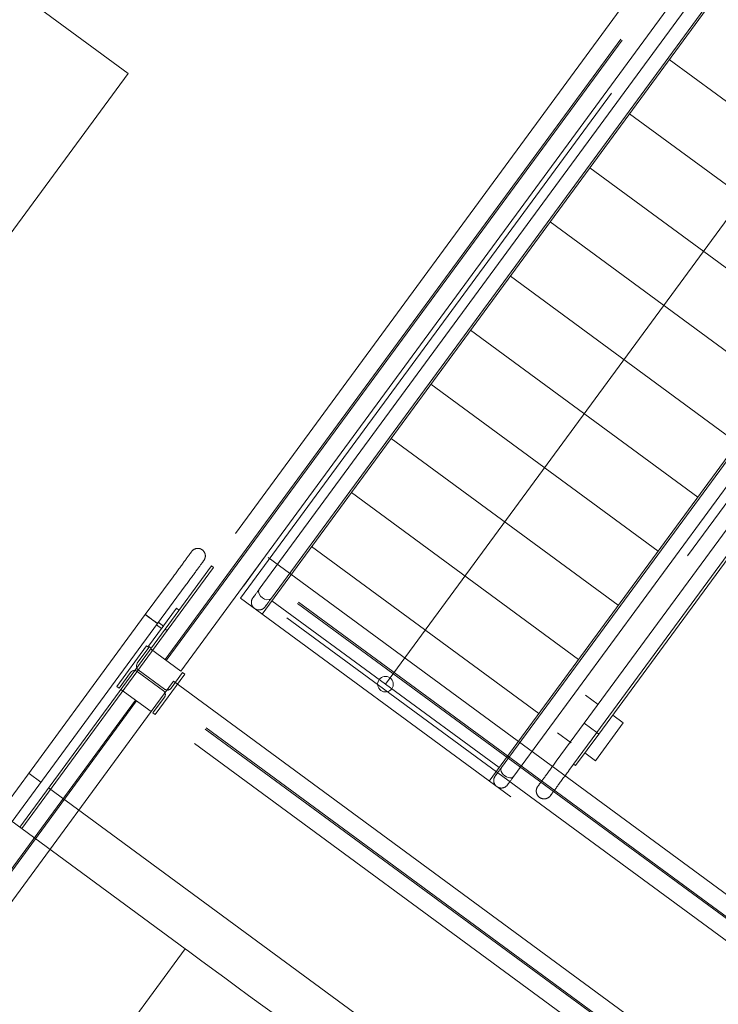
# Model space of a CAD drawing. Header units: metres. Extents: x 135583 to 135939, y 457896 to 458258.
# Tile 520 of 599: x 135692.24 to 135694.47, y 458161.22 to 458164.36. Entities that reach past the tile are written whole.
import ezdxf

# ---------------------------------------------------------------- set-up
doc = ezdxf.new("R2010")
doc.units = ezdxf.units.M
doc.linetypes.add('Hidden', pattern=[4, 2, -2])
doc.layers.add('NIEUWE INSTALLATIE', color=250, linetype='Continuous', lineweight=0)

msp = doc.modelspace()

# ---------------------------------------------------------------- linework, layer by layer
at = {"layer": 'NIEUWE INSTALLATIE', "linetype": 'Hidden'}
for p, q in [((135692.9482, 458162.5171), (135694.697, 458164.8974)), ((135692.9779, 458162.69), (135694.4104, 458164.6399)), ((135692.9779, 458162.69), (135694.4104, 458164.6399)), ((135692.9779, 458162.69), (135694.4104, 458164.6399)), ((135692.9819, 458162.687), (135694.4144, 458164.6369)), ((135692.9819, 458162.687), (135694.4144, 458164.6369)), ((135692.9819, 458162.687), (135694.4144, 458164.6369)), ((135695.5593, 458164.2639), (135693.8105, 458161.8835)), ((135692.7071, 458162.3214), (135692.9778, 458162.6899)), ((135692.7071, 458162.3214), (135692.9778, 458162.6899)), ((135692.7071, 458162.3214), (135692.9778, 458162.6899)), ((135692.7071, 458162.3214), (135692.9778, 458162.6899)), ((135692.7111, 458162.3184), (135692.9819, 458162.687)), ((135692.7111, 458162.3184), (135692.9819, 458162.687)), ((135692.7111, 458162.3184), (135692.9819, 458162.687)), ((135692.7111, 458162.3184), (135692.9819, 458162.687)), ((135693.0282, 458162.6529), (135692.7575, 458162.2844)), ((135693.0282, 458162.6529), (135692.7575, 458162.2844)), ((135693.0282, 458162.6529), (135692.7575, 458162.2844)), ((135693.0282, 458162.6529), (135692.7575, 458162.2844)), ((135692.9572, 458162.5563), (135693.0282, 458162.653)), ((135692.9572, 458162.5563), (135693.0282, 458162.653)), ((135693.9034, 458162.01), (135693.0363, 458162.647)), ((135693.9034, 458162.01), (135693.0363, 458162.647)), ((135694.7416, 458161.3166), (135692.9912, 458162.6026)), ((135694.7416, 458161.3166), (135692.9912, 458162.6026)), ((135694.7446, 458161.3206), (135692.9942, 458162.6066)), ((135694.7446, 458161.3206), (135692.9942, 458162.6066)), ((135694.7076, 458161.2703), (135692.9572, 458162.5563)), ((135694.7076, 458161.2703), (135692.9572, 458162.5563)), ((135693.8105, 458161.8835), (135692.9482, 458162.5171)), ((135692.7575, 458162.2844), (135692.6607, 458162.3554)), ((135692.7575, 458162.2844), (135692.6607, 458162.3554)), ((135692.7575, 458162.2844), (135692.6607, 458162.3554)), ((135692.7575, 458162.2844), (135692.6607, 458162.3554)), ((135692.6181, 458162.2838), (135692.7019, 458162.2222)), ((135692.6181, 458162.2838), (135692.7019, 458162.2222)), ((135692.6181, 458162.2838), (135692.7019, 458162.2222)), ((135692.6181, 458162.2838), (135692.7019, 458162.2222)), ((135692.7054, 458162.2271), (135692.6216, 458162.2886)), ((135692.7054, 458162.2271), (135692.6216, 458162.2886)), ((135692.7054, 458162.2271), (135692.6216, 458162.2886)), ((135692.7054, 458162.2271), (135692.6216, 458162.2886)), ((135692.6756, 458162.146), (135692.7703, 458162.2749)), ((135692.6756, 458162.146), (135692.7703, 458162.2749)), ((135692.6756, 458162.146), (135692.7703, 458162.2749)), ((135692.6756, 458162.146), (135692.7703, 458162.2749)), ((135692.7631, 458162.2802), (135692.7264, 458162.2303)), ((135692.7631, 458162.2802), (135692.7264, 458162.2303)), ((135692.7631, 458162.2802), (135692.7264, 458162.2303)), ((135692.7631, 458162.2802), (135692.7264, 458162.2303)), ((135692.7703, 458162.2749), (135692.7631, 458162.2802)), ((135692.7703, 458162.2749), (135692.7631, 458162.2802)), ((135692.7703, 458162.2749), (135692.7631, 458162.2802)), ((135692.7703, 458162.2749), (135692.7631, 458162.2802)), ((135692.6627, 458162.1554), (135692.7338, 458162.2522)), ((135692.6627, 458162.1554), (135692.7338, 458162.2522)), ((135692.7338, 458162.2522), (135694.4842, 458160.9662)), ((135692.7338, 458162.2522), (135694.4842, 458160.9662)), ((135692.566, 458162.2265), (135692.6627, 458162.1554)), ((135692.566, 458162.2265), (135692.6627, 458162.1554)), ((135691.79, 458161.0731), (135692.6124, 458162.1925)), ((135691.79, 458161.0731), (135692.6124, 458162.1925)), ((135691.794, 458161.0701), (135692.6164, 458162.1895)), ((135691.794, 458161.0701), (135692.6164, 458162.1895)), ((135692.7051, 458162.2013), (135692.6684, 458162.1513)), ((135692.7051, 458162.2013), (135692.6684, 458162.1513)), ((135692.7051, 458162.2013), (135692.6684, 458162.1513)), ((135692.7051, 458162.2013), (135692.6684, 458162.1513)), ((135694.4472, 458160.9158), (135692.6968, 458162.2018)), ((135694.4472, 458160.9158), (135692.6968, 458162.2018)), ((135694.4501, 458160.9198), (135692.6997, 458162.2058)), ((135694.4501, 458160.9198), (135692.6997, 458162.2058)), ((135692.6627, 458162.1554), (135691.8403, 458161.0361)), ((135692.6627, 458162.1554), (135691.8403, 458161.0361)), ((135694.4131, 458160.8695), (135692.6627, 458162.1554)), ((135694.4131, 458160.8695), (135692.6627, 458162.1554)), ((135692.6684, 458162.1513), (135692.6756, 458162.146)), ((135692.6684, 458162.1513), (135692.6756, 458162.146)), ((135692.6684, 458162.1513), (135692.6756, 458162.146)), ((135692.6684, 458162.1513), (135692.6756, 458162.146)), ((135693.9035, 458162.0099), (135694.7786, 458161.367)), ((135693.9035, 458162.0099), (135694.7786, 458161.367)), ((135692.2733, 458161.9576), (135692.3102, 458161.9305)), ((135692.2733, 458161.9576), (135692.3102, 458161.9305)), ((135692.3351, 458161.9122), (135694.2789, 458160.4842)), ((135692.3351, 458161.9122), (135694.2789, 458160.4842))]:
    msp.add_line(p, q, dxfattribs=at)
at = {"layer": 'NIEUWE INSTALLATIE'}
for p, q in [((135694.686, 458164.7388), (135693.0167, 458162.4667)), ((135694.5913, 458164.7014), (135693.0078, 458162.546)), ((135692.9315, 458162.724), (135694.3659, 458164.6763)), ((135692.9315, 458162.724), (135694.3659, 458164.6763)), ((135692.9315, 458162.724), (135694.3659, 458164.6763)), ((135693.0467, 458162.5174), (135694.6302, 458164.6728)), ((135694.4626, 458164.6053), (135693.0282, 458162.653)), ((135694.4626, 458164.6053), (135693.0282, 458162.653)), ((135694.4626, 458164.6053), (135693.0282, 458162.653)), ((135693.4108, 458162.243), (135695.1282, 458164.5807)), ((135692.2615, 458164.4329), (135692.5891, 458164.1922)), ((135694.3168, 458164.2363), (135695.0421, 458163.7035)), ((135691.7899, 458163.1044), (135692.5891, 458164.1922)), ((135693.742, 458161.9339), (135695.4113, 458164.2059)), ((135695.3649, 458164.133), (135693.7814, 458161.9776)), ((135693.8203, 458161.949), (135695.4039, 458164.1044)), ((135694.19, 458164.0637), (135694.9153, 458163.5308)), ((135695.4368, 458164.0127), (135694.045, 458162.1183)), ((135694.0853, 458162.0887), (135695.4771, 458163.9831)), ((135695.4836, 458163.9783), (135694.0918, 458162.0839)), ((135694.0631, 458163.891), (135694.7884, 458163.3581)), ((135693.9362, 458163.7183), (135694.6615, 458163.1854)), ((135693.8094, 458163.5456), (135694.5347, 458163.0127)), ((135693.6825, 458163.3729), (135694.4078, 458162.84)), ((135693.5556, 458163.2002), (135694.2809, 458162.6673)), ((135693.4287, 458163.0275), (135694.154, 458162.4947)), ((135693.3019, 458162.8548), (135694.0272, 458162.322)), ((135693.175, 458162.6821), (135693.9003, 458162.1493)), ((135692.7072, 458162.4187), (135692.8552, 458162.6202)), ((135692.8617, 458162.6154), (135692.7136, 458162.414)), ((135692.8552, 458162.6202), (135692.8617, 458162.6154)), ((135692.6441, 458162.465), (135692.7329, 458162.5859)), ((135692.7718, 458162.5573), (135692.683, 458162.4365)), ((135692.7718, 458162.5573), (135692.7724, 458162.5582)), ((135693.0078, 458162.546), (135693.0097, 458162.548)), ((135693.048, 458162.5198), (135693.0467, 458162.5174)), ((135693.0481, 458162.5094), (135693.7734, 458161.9766)), ((135692.6441, 458162.4651), (135692.1799, 458161.8333)), ((135692.6441, 458162.4651), (135692.6686, 458162.4471)), ((135692.6547, 458162.3642), (135692.7435, 458162.4851)), ((135692.7435, 458162.4851), (135692.7516, 458162.4791)), ((135692.2188, 458161.8047), (135692.683, 458162.4365)), ((135692.6733, 458162.4436), (135692.6773, 458162.4407)), ((135692.6774, 458162.4406), (135692.6804, 458162.4384)), ((135692.6962, 458162.4206), (135692.6796, 458162.4327)), ((135692.6856, 458162.4408), (135692.7021, 458162.4286)), ((135692.7021, 458162.4286), (135692.6962, 458162.4206)), ((135692.243, 458161.7869), (135692.7072, 458162.4187)), ((135692.7137, 458162.4139), (135692.2495, 458161.7821)), ((135692.7072, 458162.4187), (135692.7137, 458162.4139)), ((135692.7136, 458162.414), (135692.7072, 458162.4187)), ((135692.6479, 458162.3649), (135692.5531, 458162.236)), ((135692.6479, 458162.3649), (135692.5531, 458162.236)), ((135692.6479, 458162.3649), (135692.5531, 458162.236)), ((135692.6551, 458162.3596), (135692.6479, 458162.3649)), ((135692.6551, 458162.3596), (135692.6479, 458162.3649)), ((135692.6551, 458162.3596), (135692.6479, 458162.3649)), ((135692.6628, 458162.3582), (135692.6547, 458162.3642)), ((135692.6184, 458162.3096), (135692.6551, 458162.3596)), ((135692.6184, 458162.3096), (135692.6551, 458162.3596)), ((135692.6184, 458162.3096), (135692.6551, 458162.3596)), ((135692.5604, 458162.2306), (135692.5971, 458162.2806)), ((135692.5604, 458162.2306), (135692.5971, 458162.2806)), ((135692.5604, 458162.2306), (135692.5971, 458162.2806)), ((135692.5531, 458162.236), (135692.5604, 458162.2306)), ((135692.5531, 458162.236), (135692.5604, 458162.2306)), ((135692.5531, 458162.236), (135692.5604, 458162.2306)), ((135694.0902, 458162.1782), (135694.0491, 458162.2083)), ((135694.17, 458162.1195), (135694.1362, 458162.1444)), ((135694.045, 458162.1183), (135693.9562, 458161.9974)), ((135694.0853, 458162.0887), (135694.045, 458162.1183)), ((135694.045, 458162.1183), (135694.0652, 458162.1035)), ((135694.0812, 458161.9986), (135694.17, 458162.1195)), ((135693.9603, 458162.0874), (135694.0033, 458162.0559)), ((135693.9965, 458161.9678), (135694.0853, 458162.0887)), ((135694.0178, 458161.9832), (135694.0918, 458162.0839)), ((135694.0652, 458162.1035), (135694.0853, 458162.0887)), ((135694.0918, 458162.0839), (135694.0853, 458162.0887)), ((135694.0853, 458162.0887), (135694.0918, 458162.0839)), ((135694.0474, 458162.0235), (135694.0812, 458161.9986)), ((135692.7717, 458161.3985), (135691.9596, 458161.9951)), ((135694.0178, 458161.9832), (135694.0113, 458161.9879)), ((135693.9965, 458161.9678), (135693.9959, 458161.967)), ((135692.7717, 458161.3985), (135692.531, 458161.0709))]:
    msp.add_line(p, q, dxfattribs=at)
at = {"layer": 'NIEUWE INSTALLATIE', "flags": 128}
for points in [[(135692.7329, 458162.5859), (135692.7353, 458162.5892), (135692.7376, 458162.5924), (135692.74, 458162.5956), (135692.7423, 458162.5988), (135692.7447, 458162.6019), (135692.747, 458162.6051), (135692.7493, 458162.6082), (135692.7515, 458162.6113), (135692.7538, 458162.6143), (135692.756, 458162.6173), (135692.7581, 458162.6203), (135692.7602, 458162.6231), (135692.7623, 458162.626), (135692.7644, 458162.6287), (135692.7663, 458162.6314), (135692.7683, 458162.6341), (135692.7701, 458162.6366), (135692.7719, 458162.6391), (135692.7737, 458162.6414), (135692.7754, 458162.6437), (135692.777, 458162.6459), (135692.7785, 458162.648), (135692.78, 458162.65), (135692.7814, 458162.6519), (135692.7827, 458162.6537), (135692.784, 458162.6554), (135692.7851, 458162.657), (135692.7862, 458162.6585), (135692.7872, 458162.6598), (135692.7881, 458162.661), (135692.7889, 458162.6621), (135692.7896, 458162.6631), (135692.7903, 458162.664), (135692.7908, 458162.6647), (135692.7912, 458162.6653), (135692.7916, 458162.6658), (135692.7919, 458162.6662), (135692.792, 458162.6664), (135692.7921, 458162.6665)], [(135692.7921, 458162.6665), (135692.7921, 458162.6665), (135692.7919, 458162.6663), (135692.7917, 458162.6659), (135692.7914, 458162.6655), (135692.7909, 458162.6649), (135692.7904, 458162.6642), (135692.7898, 458162.6634), (135692.7891, 458162.6624), (135692.7883, 458162.6614), (135692.7881, 458162.6611)], [(135692.8259, 458162.6717), (135692.8251, 458162.6722), (135692.8243, 458162.6728), (135692.8234, 458162.6733), (135692.8226, 458162.6737), (135692.8217, 458162.6741), (135692.8208, 458162.6745), (135692.8199, 458162.6749), (135692.819, 458162.6752), (135692.8181, 458162.6755), (135692.8172, 458162.6757), (135692.8162, 458162.6759), (135692.8153, 458162.6761), (135692.8143, 458162.6762), (135692.8133, 458162.6763), (135692.8124, 458162.6764), (135692.8114, 458162.6764), (135692.8104, 458162.6763), (135692.8095, 458162.6763), (135692.8085, 458162.6762), (135692.8076, 458162.676), (135692.8066, 458162.6759), (135692.8057, 458162.6756), (135692.8047, 458162.6754), (135692.8038, 458162.6751), (135692.8029, 458162.6748), (135692.802, 458162.6744), (135692.8011, 458162.674), (135692.8003, 458162.6736), (135692.7994, 458162.6731), (135692.7986, 458162.6726), (135692.7978, 458162.6721), (135692.797, 458162.6715), (135692.7963, 458162.6709), (135692.7955, 458162.6703), (135692.7948, 458162.6696), (135692.7941, 458162.6689), (135692.7935, 458162.6682), (135692.7929, 458162.6675), (135692.7923, 458162.6667), (135692.7921, 458162.6665)], [(135692.831, 458162.6379), (135692.8316, 458162.6387), (135692.8321, 458162.6395), (135692.8326, 458162.6404), (135692.8331, 458162.6412), (135692.8335, 458162.6421), (135692.8339, 458162.643), (135692.8342, 458162.6439), (135692.8345, 458162.6448), (135692.8348, 458162.6457), (135692.8351, 458162.6466), (135692.8353, 458162.6476), (135692.8354, 458162.6485), (135692.8356, 458162.6495), (135692.8357, 458162.6504), (135692.8357, 458162.6514), (135692.8357, 458162.6524), (135692.8357, 458162.6533), (135692.8356, 458162.6543), (135692.8355, 458162.6553), (135692.8354, 458162.6562), (135692.8352, 458162.6572), (135692.835, 458162.6581), (135692.8347, 458162.659), (135692.8344, 458162.66), (135692.8341, 458162.6609), (135692.8338, 458162.6618), (135692.8334, 458162.6626), (135692.8329, 458162.6635), (135692.8325, 458162.6644), (135692.8319, 458162.6652), (135692.8314, 458162.666), (135692.8308, 458162.6668), (135692.8303, 458162.6675), (135692.8296, 458162.6683), (135692.829, 458162.669), (135692.8283, 458162.6697), (135692.8276, 458162.6703), (135692.8268, 458162.6709), (135692.8261, 458162.6715), (135692.8259, 458162.6717)], [(135692.831, 458162.6379), (135692.831, 458162.6379), (135692.8308, 458162.6377), (135692.8306, 458162.6373), (135692.8303, 458162.6369), (135692.8299, 458162.6363), (135692.8293, 458162.6356), (135692.8287, 458162.6348), (135692.828, 458162.6338), (135692.8272, 458162.6328), (135692.8264, 458162.6316), (135692.8254, 458162.6302), (135692.8243, 458162.6288), (135692.8232, 458162.6273), (135692.822, 458162.6256), (135692.8207, 458162.6238), (135692.8193, 458162.622), (135692.8179, 458162.62), (135692.8163, 458162.6179), (135692.8147, 458162.6157), (135692.8131, 458162.6135), (135692.8113, 458162.6111), (135692.8095, 458162.6087), (135692.8077, 458162.6062), (135692.8058, 458162.6036), (135692.8038, 458162.6009), (135692.8018, 458162.5981), (135692.7997, 458162.5953), (135692.7976, 458162.5924), (135692.7955, 458162.5895), (135692.7933, 458162.5865), (135692.7911, 458162.5835), (135692.7888, 458162.5804), (135692.7865, 458162.5773), (135692.7842, 458162.5742), (135692.7819, 458162.571), (135692.7795, 458162.5678), (135692.7772, 458162.5646), (135692.7748, 458162.5614), (135692.7725, 458162.5582), (135692.7718, 458162.5573)], [(135692.8272, 458162.6328), (135692.8278, 458162.6336), (135692.8285, 458162.6345), (135692.8292, 458162.6354), (135692.8297, 458162.6361), (135692.8302, 458162.6367), (135692.8305, 458162.6372), (135692.8308, 458162.6376), (135692.831, 458162.6378), (135692.831, 458162.6379)], [(135693.0078, 458162.546), (135693.006, 458162.5436), (135693.0043, 458162.5413), (135693.0027, 458162.5391), (135693.0011, 458162.537), (135692.9997, 458162.5349), (135692.9983, 458162.533), (135692.9969, 458162.5312), (135692.9957, 458162.5295), (135692.9945, 458162.5279), (135692.9934, 458162.5265), (135692.9924, 458162.5251), (135692.9915, 458162.5239), (135692.9907, 458162.5227), (135692.99, 458162.5217), (135692.9893, 458162.5209), (135692.9888, 458162.5201), (135692.9883, 458162.5195), (135692.9879, 458162.519), (135692.9877, 458162.5186), (135692.9875, 458162.5184), (135692.9874, 458162.5183)], [(135692.9874, 458162.5183), (135692.9875, 458162.5183), (135692.9876, 458162.5185), (135692.9878, 458162.5188), (135692.9882, 458162.5193), (135692.9886, 458162.5199), (135692.9891, 458162.5206), (135692.9897, 458162.5214), (135692.9904, 458162.5224), (135692.9912, 458162.5234), (135692.9915, 458162.5238)], [(135693.0178, 458162.5188), (135693.0117, 458162.5244), (135693.0075, 458162.531), (135693.0056, 458162.5376), (135693.0064, 458162.5435), (135693.0078, 458162.546)], [(135692.9914, 458162.4854), (135692.9911, 458162.4857), (135692.9903, 458162.4864), (135692.9897, 458162.487), (135692.989, 458162.4877), (135692.9884, 458162.4885), (135692.9877, 458162.4892), (135692.9872, 458162.49), (135692.9866, 458162.4908), (135692.9861, 458162.4916), (135692.9856, 458162.4924), (135692.9852, 458162.4933), (135692.9848, 458162.4942), (135692.9844, 458162.4951), (135692.9841, 458162.496), (135692.9838, 458162.4969), (135692.9835, 458162.4978), (135692.9833, 458162.4988), (135692.9831, 458162.4997), (135692.9829, 458162.5007), (135692.9828, 458162.5016), (135692.9828, 458162.5026), (135692.9827, 458162.5035), (135692.9827, 458162.5045), (135692.9828, 458162.5055), (135692.9828, 458162.5064), (135692.983, 458162.5074), (135692.9831, 458162.5084), (135692.9833, 458162.5093), (135692.9835, 458162.5102), (135692.9838, 458162.5112), (135692.9841, 458162.5121), (135692.9845, 458162.513), (135692.9848, 458162.5139), (135692.9853, 458162.5147), (135692.9857, 458162.5156), (135692.9862, 458162.5164), (135692.9867, 458162.5173), (135692.9873, 458162.518), (135692.9874, 458162.5183)], [(135693.0263, 458162.4897), (135693.0257, 458162.4889), (135693.0251, 458162.4882), (135693.0245, 458162.4874), (135693.0238, 458162.4867), (135693.0231, 458162.4861), (135693.0224, 458162.4854), (135693.0216, 458162.4848), (135693.0208, 458162.4843), (135693.02, 458162.4837), (135693.0192, 458162.4832), (135693.0184, 458162.4827), (135693.0175, 458162.4823), (135693.0167, 458162.4819), (135693.0158, 458162.4815), (135693.0149, 458162.4812), (135693.0139, 458162.4809), (135693.013, 458162.4806), (135693.0121, 458162.4804), (135693.0111, 458162.4802), (135693.0102, 458162.48), (135693.0092, 458162.4799), (135693.0082, 458162.4799), (135693.0073, 458162.4798), (135693.0063, 458162.4798), (135693.0054, 458162.4799), (135693.0044, 458162.4799), (135693.0034, 458162.4801), (135693.0025, 458162.4802), (135693.0015, 458162.4804), (135693.0006, 458162.4806), (135692.9997, 458162.4809), (135692.9987, 458162.4812), (135692.9978, 458162.4816), (135692.997, 458162.4819), (135692.9961, 458162.4824), (135692.9952, 458162.4828), (135692.9944, 458162.4833), (135692.9938, 458162.4837)], [(135693.0467, 458162.5174), (135693.0447, 458162.5154), (135693.0393, 458162.5128), (135693.0325, 458162.5126), (135693.025, 458162.5147), (135693.0178, 458162.5188)], [(135693.0263, 458162.4897), (135693.0264, 458162.4897), (135693.0265, 458162.4899), (135693.0268, 458162.4902), (135693.0271, 458162.4907), (135693.0275, 458162.4913), (135693.028, 458162.492), (135693.0286, 458162.4928), (135693.0293, 458162.4938), (135693.0301, 458162.4948), (135693.031, 458162.496), (135693.032, 458162.4973), (135693.033, 458162.4988), (135693.0342, 458162.5003), (135693.0354, 458162.502), (135693.0367, 458162.5037), (135693.038, 458162.5056), (135693.0395, 458162.5076), (135693.041, 458162.5097), (135693.0426, 458162.5118), (135693.0443, 458162.5141), (135693.046, 458162.5165), (135693.0467, 458162.5174)], [(135693.0301, 458162.4948), (135693.0295, 458162.4939), (135693.0287, 458162.4929), (135693.0281, 458162.4921), (135693.0276, 458162.4914), (135693.0271, 458162.4908), (135693.0268, 458162.4903), (135693.0266, 458162.49), (135693.0264, 458162.4897), (135693.0263, 458162.4897)], [(135693.0467, 458162.5173), (135693.0463, 458162.5169), (135693.046, 458162.5165)], [(135693.9562, 458161.9974), (135693.9539, 458161.9942), (135693.9515, 458161.991), (135693.9491, 458161.9877), (135693.9468, 458161.9846), (135693.9445, 458161.9814), (135693.9422, 458161.9782), (135693.9399, 458161.9751), (135693.9376, 458161.972), (135693.9354, 458161.969), (135693.9332, 458161.966), (135693.931, 458161.9631), (135693.9289, 458161.9602), (135693.9268, 458161.9573), (135693.9248, 458161.9546), (135693.9228, 458161.9519), (135693.9209, 458161.9493), (135693.919, 458161.9467), (135693.9172, 458161.9443), (135693.9154, 458161.9419), (135693.9138, 458161.9396), (135693.9121, 458161.9374), (135693.9106, 458161.9353), (135693.9091, 458161.9333), (135693.9077, 458161.9314), (135693.9064, 458161.9296), (135693.9052, 458161.9279), (135693.904, 458161.9263), (135693.9029, 458161.9249), (135693.9019, 458161.9235), (135693.901, 458161.9223), (135693.9002, 458161.9212), (135693.8995, 458161.9202), (135693.8989, 458161.9193), (135693.8983, 458161.9186), (135693.8979, 458161.918), (135693.8975, 458161.9175), (135693.8973, 458161.9171), (135693.8971, 458161.9169), (135693.897, 458161.9168)], [(135693.7814, 458161.9776), (135693.7797, 458161.9752), (135693.778, 458161.9729), (135693.7763, 458161.9707), (135693.7748, 458161.9686), (135693.7733, 458161.9666), (135693.7719, 458161.9646), (135693.7706, 458161.9628), (135693.7693, 458161.9611), (135693.7682, 458161.9595), (135693.7671, 458161.9581), (135693.7661, 458161.9567), (135693.7652, 458161.9555), (135693.7643, 458161.9544), (135693.7636, 458161.9534), (135693.763, 458161.9525), (135693.7624, 458161.9517), (135693.762, 458161.9511), (135693.7616, 458161.9506), (135693.7613, 458161.9502), (135693.7611, 458161.95), (135693.7611, 458161.9499)], [(135693.7611, 458161.9499), (135693.7611, 458161.9499), (135693.7612, 458161.9501), (135693.7615, 458161.9505), (135693.7618, 458161.9509), (135693.7622, 458161.9515), (135693.7628, 458161.9522), (135693.7634, 458161.953), (135693.7641, 458161.954), (135693.7649, 458161.955), (135693.7652, 458161.9555)], [(135693.7814, 458161.9776), (135693.7796, 458161.9738), (135693.7793, 458161.9692), (135693.7804, 458161.9643), (135693.7829, 458161.9593), (135693.7867, 458161.9545), (135693.7914, 458161.9504)], [(135693.9373, 458161.8872), (135693.9374, 458161.8873), (135693.9375, 458161.8875), (135693.9377, 458161.8878), (135693.9381, 458161.8882), (135693.9385, 458161.8888), (135693.939, 458161.8895), (135693.9396, 458161.8903), (135693.9403, 458161.8913), (135693.9411, 458161.8924), (135693.942, 458161.8936), (135693.943, 458161.8949), (135693.944, 458161.8963), (135693.9451, 458161.8979), (135693.9464, 458161.8995), (135693.9477, 458161.9013), (135693.949, 458161.9031), (135693.9505, 458161.9051), (135693.952, 458161.9072), (135693.9536, 458161.9094), (135693.9553, 458161.9116), (135693.957, 458161.914), (135693.9588, 458161.9164), (135693.9607, 458161.919), (135693.9626, 458161.9216), (135693.9645, 458161.9242), (135693.9666, 458161.927), (135693.9686, 458161.9298), (135693.9707, 458161.9327), (135693.9729, 458161.9356), (135693.9751, 458161.9386), (135693.9773, 458161.9416), (135693.9795, 458161.9447), (135693.9818, 458161.9478), (135693.9841, 458161.9509), (135693.9865, 458161.9541), (135693.9888, 458161.9573), (135693.9912, 458161.9605), (135693.9935, 458161.9637), (135693.9959, 458161.9669), (135693.9965, 458161.9678)], [(135693.7651, 458161.917), (135693.7647, 458161.9173), (135693.764, 458161.918), (135693.7633, 458161.9186), (135693.7626, 458161.9193), (135693.762, 458161.9201), (135693.7614, 458161.9208), (135693.7608, 458161.9216), (135693.7603, 458161.9224), (135693.7598, 458161.9232), (135693.7593, 458161.9241), (135693.7588, 458161.9249), (135693.7584, 458161.9258), (135693.7581, 458161.9267), (135693.7577, 458161.9276), (135693.7574, 458161.9285), (135693.7572, 458161.9294), (135693.7569, 458161.9304), (135693.7567, 458161.9313), (135693.7566, 458161.9323), (135693.7565, 458161.9332), (135693.7564, 458161.9342), (135693.7564, 458161.9352), (135693.7564, 458161.9361), (135693.7564, 458161.9371), (135693.7565, 458161.9381), (135693.7566, 458161.939), (135693.7568, 458161.94), (135693.757, 458161.9409), (135693.7572, 458161.9418), (135693.7575, 458161.9428), (135693.7578, 458161.9437), (135693.7581, 458161.9446), (135693.7585, 458161.9455), (135693.7589, 458161.9464), (135693.7594, 458161.9472), (135693.7598, 458161.948), (135693.7604, 458161.9489), (135693.7609, 458161.9497), (135693.7611, 458161.9499)], [(135693.7914, 458161.9504), (135693.7968, 458161.9471), (135693.8024, 458161.945), (135693.8079, 458161.9441), (135693.813, 458161.9445), (135693.8172, 458161.9461), (135693.8203, 458161.949)], [(135693.8038, 458161.9264), (135693.8031, 458161.9255), (135693.8024, 458161.9246), (135693.8018, 458161.9237), (135693.8012, 458161.923), (135693.8008, 458161.9224), (135693.8005, 458161.9219), (135693.8002, 458161.9216), (135693.8, 458161.9214), (135693.8, 458161.9213)], [(135693.8002, 458161.9215), (135693.8004, 458161.9219), (135693.8007, 458161.9223), (135693.8012, 458161.9229), (135693.8017, 458161.9236), (135693.8023, 458161.9244), (135693.803, 458161.9254), (135693.8038, 458161.9264), (135693.8047, 458161.9276), (135693.8056, 458161.929), (135693.8067, 458161.9304), (135693.8078, 458161.9319), (135693.809, 458161.9336), (135693.8103, 458161.9354), (135693.8117, 458161.9372), (135693.8132, 458161.9392), (135693.8147, 458161.9413), (135693.8163, 458161.9435), (135693.8179, 458161.9457), (135693.8197, 458161.9481), (135693.8203, 458161.949)], [(135693.8, 458161.9213), (135693.7994, 458161.9205), (135693.7988, 458161.9198), (135693.7981, 458161.919), (135693.7975, 458161.9184), (135693.7968, 458161.9177), (135693.796, 458161.9171), (135693.7953, 458161.9165), (135693.7945, 458161.9159), (135693.7937, 458161.9153), (135693.7929, 458161.9148), (135693.792, 458161.9143), (135693.7912, 458161.9139), (135693.7903, 458161.9135), (135693.7894, 458161.9131), (135693.7885, 458161.9128), (135693.7876, 458161.9125), (135693.7867, 458161.9122), (135693.7857, 458161.912), (135693.7848, 458161.9118), (135693.7838, 458161.9117), (135693.7829, 458161.9115), (135693.7819, 458161.9115), (135693.7809, 458161.9114), (135693.78, 458161.9114), (135693.779, 458161.9115), (135693.778, 458161.9116), (135693.7771, 458161.9117), (135693.7761, 458161.9118), (135693.7752, 458161.912), (135693.7742, 458161.9123), (135693.7733, 458161.9125), (135693.7724, 458161.9128), (135693.7715, 458161.9132), (135693.7706, 458161.9136), (135693.7697, 458161.914), (135693.7689, 458161.9144), (135693.768, 458161.9149), (135693.7674, 458161.9153)], [(135693.8, 458161.9213), (135693.8, 458161.9213), (135693.8002, 458161.9215)], [(135693.9024, 458161.8819), (135693.9016, 458161.8825), (135693.9008, 458161.8831), (135693.9001, 458161.8838), (135693.8993, 458161.8845), (135693.8987, 458161.8852), (135693.898, 458161.886), (135693.8974, 458161.8867), (135693.8968, 458161.8875), (135693.8962, 458161.8884), (135693.8957, 458161.8892), (135693.8952, 458161.8901), (135693.8947, 458161.891), (135693.8943, 458161.8919), (135693.8939, 458161.8928), (135693.8936, 458161.8937), (135693.8933, 458161.8947), (135693.893, 458161.8956), (135693.8928, 458161.8966), (135693.8926, 458161.8976), (135693.8924, 458161.8986), (135693.8923, 458161.8996), (135693.8922, 458161.9006), (135693.8922, 458161.9016), (135693.8922, 458161.9026), (135693.8922, 458161.9036), (135693.8923, 458161.9046), (135693.8924, 458161.9056), (135693.8926, 458161.9065), (135693.8928, 458161.9075), (135693.893, 458161.9085), (135693.8933, 458161.9095), (135693.8936, 458161.9104), (135693.894, 458161.9113), (135693.8944, 458161.9123), (135693.8948, 458161.9132), (135693.8953, 458161.914), (135693.8958, 458161.9149), (135693.8963, 458161.9158), (135693.8969, 458161.9166), (135693.897, 458161.9168)], [(135693.897, 458161.9168), (135693.8971, 458161.9169), (135693.8972, 458161.9171), (135693.8974, 458161.9174), (135693.8978, 458161.9178), (135693.8982, 458161.9184), (135693.8987, 458161.9191), (135693.8993, 458161.9199), (135693.9, 458161.9209), (135693.9008, 458161.922), (135693.901, 458161.9223)], [(135693.9373, 458161.8872), (135693.9367, 458161.8864), (135693.9361, 458161.8856), (135693.9354, 458161.8849), (135693.9347, 458161.8842), (135693.934, 458161.8835), (135693.9332, 458161.8828), (135693.9324, 458161.8822), (135693.9316, 458161.8816), (135693.9308, 458161.8811), (135693.93, 458161.8805), (135693.9291, 458161.88), (135693.9282, 458161.8796), (135693.9273, 458161.8791), (135693.9264, 458161.8788), (135693.9254, 458161.8784), (135693.9245, 458161.8781), (135693.9235, 458161.8778), (135693.9226, 458161.8776), (135693.9216, 458161.8774), (135693.9206, 458161.8772), (135693.9196, 458161.8771), (135693.9186, 458161.877), (135693.9176, 458161.877), (135693.9166, 458161.877), (135693.9156, 458161.8771), (135693.9146, 458161.8771), (135693.9136, 458161.8773), (135693.9126, 458161.8774), (135693.9116, 458161.8776), (135693.9107, 458161.8779), (135693.9097, 458161.8781), (135693.9088, 458161.8785), (135693.9078, 458161.8788), (135693.9069, 458161.8792), (135693.906, 458161.8796), (135693.9051, 458161.8801), (135693.9043, 458161.8806), (135693.9034, 458161.8811), (135693.9026, 458161.8817), (135693.9024, 458161.8819)], [(135693.9411, 458161.8923), (135693.9405, 458161.8916), (135693.9398, 458161.8906), (135693.9392, 458161.8897), (135693.9386, 458161.889), (135693.9382, 458161.8884), (135693.9378, 458161.8879), (135693.9376, 458161.8875), (135693.9374, 458161.8873), (135693.9373, 458161.8872)], [(135693.0489, 458161.1947), (135693.0116, 458161.2221), (135692.974, 458161.2497), (135692.936, 458161.2776), (135692.8978, 458161.3057), (135692.8593, 458161.334), (135692.8207, 458161.3623), (135692.7821, 458161.3907), (135692.7716, 458161.3984)]]:
    msp.add_lwpolyline(points, dxfattribs=at)
at = {"layer": 'NIEUWE INSTALLATIE'}
for centre, major_axis, ratio in [((135692.6635, 458162.4508), (0.0195, -0.0143), 0.000001), ((135693.4108, 458162.243), (0.0148, 0.0201), 1)]:
    msp.add_ellipse(centre, major_axis=major_axis, ratio=ratio, dxfattribs=at)
at = {"layer": 'NIEUWE INSTALLATIE', "extrusion": (0, 0, -1)}
for major_axis, ratio, start_param, end_param in [((-0.0195, 0.0143), 0.000001, 0, 5.063268), ((-0.0195, 0.0143), 0.000001, 0, 3.926991), ((0.0195, -0.0143), 0.000001, 2.490222, 2.617994), ((-0.0195, 0.0143), 0.000001, 5.331155, 5.497787), ((-0.0195, 0.0143), 0.000001, 5.067619, 5.327869), ((-0.0163, 0.0178), 1, 2.737991, 2.872999)]:
    msp.add_ellipse((135692.6636, 458162.4507), major_axis=major_axis, ratio=ratio, start_param=start_param, end_param=end_param, dxfattribs=at)
at = {"layer": 'NIEUWE INSTALLATIE'}
for centre, major_axis, ratio, start_param, end_param in [((135692.6635, 458162.4508), (-0.0195, 0.0143), 0.000001, 2.879793, 4.45059), ((135692.6305, 458162.3007), (-0.0094, 0.0117), 1, 0.261799, 1.308997), ((135692.6305, 458162.3007), (-0.0094, 0.0117), 1, 0.261799, 1.308997), ((135692.6305, 458162.3007), (-0.0094, 0.0117), 1, 0.261799, 1.308997), ((135692.6092, 458162.2717), (-0.0078, 0.0128), 1, 5.628687, 6.675884), ((135692.6092, 458162.2717), (-0.0078, 0.0128), 1, 5.628687, 6.675884), ((135692.6092, 458162.2717), (-0.0078, 0.0128), 1, 5.628687, 6.675884)]:
    msp.add_ellipse(centre, major_axis=major_axis, ratio=ratio, start_param=start_param, end_param=end_param, dxfattribs=at)
at = {"layer": 'NIEUWE INSTALLATIE', "linetype": 'Hidden'}
for centre, major_axis, start_param, end_param in [((135692.6092, 458162.2717), (0.0031, 0.0147), 5.860511, 6.384109), ((135692.6092, 458162.2717), (0.0031, 0.0147), 5.860511, 6.384109), ((135692.6092, 458162.2717), (0.0031, 0.0147), 5.860511, 6.384109), ((135692.6092, 458162.2717), (0.0031, 0.0147), 5.860511, 6.384109), ((135692.6305, 458162.3007), (-0.0056, 0.0139), 1.600772, 2.124371), ((135692.6305, 458162.3007), (-0.0056, 0.0139), 1.600772, 2.124371), ((135692.6305, 458162.3007), (-0.0056, 0.0139), 1.600772, 2.124371), ((135692.6305, 458162.3007), (-0.0056, 0.0139), 1.600772, 2.124371), ((135692.693, 458162.2101), (-0.015, 0.0012), 2.588018, 4.158815), ((135692.693, 458162.2101), (-0.015, 0.0012), 2.588018, 4.158815), ((135692.693, 458162.2101), (-0.015, 0.0012), 2.588018, 4.158815), ((135692.693, 458162.2101), (-0.015, 0.0012), 2.588018, 4.158815), ((135692.7143, 458162.2392), (-0.015, 0.0012), 1.017222, 2.588018), ((135692.7143, 458162.2392), (-0.015, 0.0012), 1.017222, 2.588018), ((135692.7143, 458162.2392), (-0.015, 0.0012), 1.017222, 2.588018), ((135692.7143, 458162.2392), (-0.015, 0.0012), 1.017222, 2.588018)]:
    msp.add_ellipse(centre, major_axis=major_axis, ratio=1, start_param=start_param, end_param=end_param, dxfattribs=at)
at = {"layer": 'NIEUWE INSTALLATIE'}
for points in [[(135692.6441, 458162.465), (135692.6449, 458162.4661), (135692.6458, 458162.4672), (135692.6468, 458162.4681)], [(135692.6851, 458162.4399), (135692.6845, 458162.4387), (135692.6838, 458162.4375), (135692.683, 458162.4365)]]:
    msp.add_open_spline(points, degree=3, dxfattribs=at)

doc.saveas('drawing.dxf')
